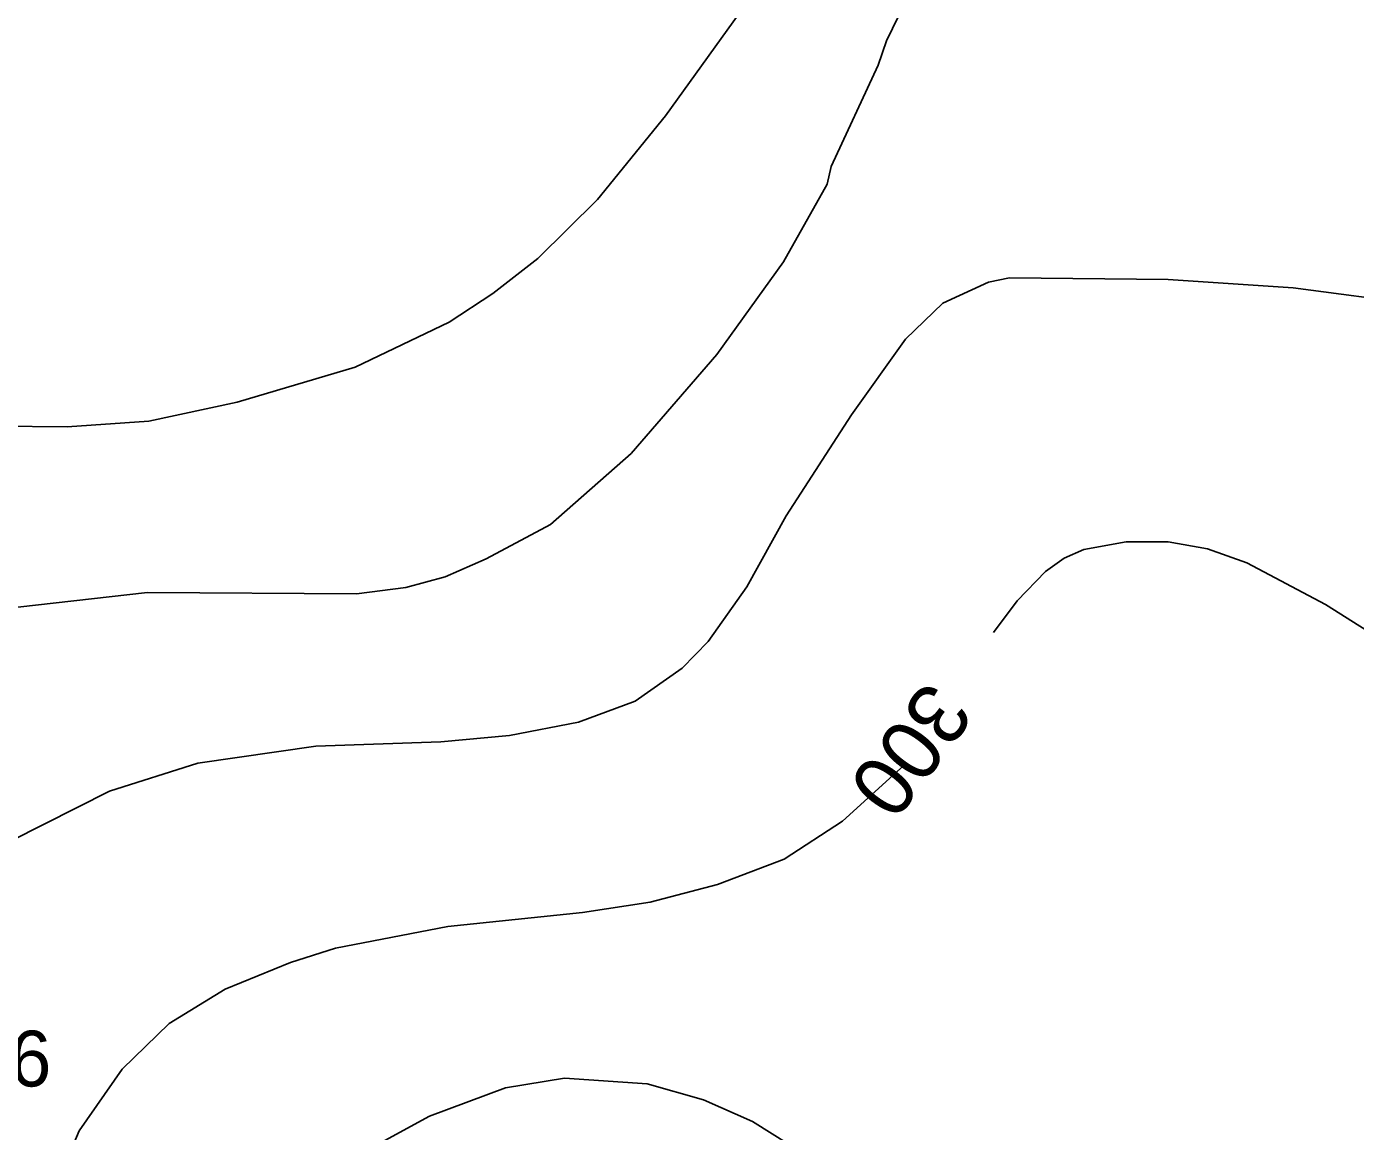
# Model space of a CAD drawing. Extents: x -645676 to -642474, y -1077513 to -1072613.
# Drawn here: x -644025.9 to -643751.8, y -1076709.8 to -1076481.9 of the extents above; entities that cross this region are included whole.
import ezdxf

# ---------------------------------------------------------------- set-up
doc = ezdxf.new("R2010")
doc.units = 0
for name, color, linetype in [('Lok_ln__biokoridor___st_vaj_c_', 7, 'Continuous'), ('VRSTEVNICE', 7, 'Continuous'), ('Vrstevnice_zd_razn_n____popis', 7, 'Continuous')]:
    doc.layers.add(name, color=color, linetype=linetype)

msp = doc.modelspace()

# ---------------------------------------------------------------- linework, layer by layer
at = {"layer": 'VRSTEVNICE'}
for points in [[(-643859.92, -1076510.7), (-643850.22, -1076489.85), (-643848.48, -1076484.78), (-643838.78, -1076464.65), (-643834.29, -1076458.71), (-643831.25, -1076456.11), (-643821.4, -1076450.89), (-643809.82, -1076447.71), (-643798.23, -1076446.98), (-643782.88, -1076448), (-643767.24, -1076450.17), (-643747.25, -1076451.76)], [(-644031.97, -1076564.29), (-644017.49, -1076564.43), (-644000.69, -1076563.27), (-643982.44, -1076559.36), (-643958.11, -1076552.12), (-643938.71, -1076542.85), (-643929.73, -1076536.92), (-643920.46, -1076529.68), (-643908.15, -1076517.51), (-643894.1, -1076500.28), (-643876.43, -1076475.66)], [(-644042.98, -1076603.39), (-644000.98, -1076598.61), (-643957.82, -1076598.9), (-643947.69, -1076597.6), (-643939.58, -1076595.42), (-643931.1, -1076591.66), (-643917.85, -1076584.56), (-643901.2, -1076569.94), (-643883.53, -1076549.52), (-643869.77, -1076530.4), (-643860.78, -1076514.38), (-643859.92, -1076510.7)], [(-643926.25, -1076628.15), (-643912.06, -1076625.4), (-643900.33, -1076621.06), (-643890.63, -1076614.25), (-643885.27, -1076608.75), (-643877.3, -1076597.45), (-643869.19, -1076582.83), (-643855.72, -1076561.97), (-643844.57, -1076546.33), (-643836.9, -1076538.94), (-643827.48, -1076534.6), (-643823.14, -1076533.73), (-643790.41, -1076534.02), (-643764.63, -1076535.76), (-643738.56, -1076539.23)], [(-643826.47, -1076606.87), (-643821.55, -1076600.35), (-643815.75, -1076594.26), (-643811.84, -1076591.51), (-643807.79, -1076589.78), (-643799.1, -1076588.18), (-643790.41, -1076588.18), (-643782.3, -1076589.63), (-643774.19, -1076592.53), (-643757.97, -1076601.07), (-643705.25, -1076634.38)], [(-644029.08, -1076649.88), (-644008.8, -1076639.59), (-643990.55, -1076633.8), (-643966.22, -1076630.33), (-643940.44, -1076629.46), (-643926.25, -1076628.15)], [(-644022.12, -1076726.49), (-644015.03, -1076709.69), (-644006.19, -1076696.94), (-643996.49, -1076687.53), (-643984.9, -1076680.43), (-643971.44, -1076674.93), (-643962.17, -1076672.03), (-643939, -1076667.54), (-643911.19, -1076664.65), (-643897.29, -1076662.48), (-643883.38, -1076658.86), (-643869.63, -1076653.64), (-643857.61, -1076645.82), (-643844.86, -1076634.24)], [(-643960.28, -1076716.21), (-643942.76, -1076706.65), (-643927.12, -1076700.85), (-643914.96, -1076698.83), (-643897.87, -1076699.99), (-643886.28, -1076703.32), (-643876.14, -1076707.8), (-643864.56, -1076715.05)]]:
    msp.add_lwpolyline(points, dxfattribs=at)

# ---------------------------------------------------------------- texts
at = {"layer": 'Lok_ln__biokoridor___st_vaj_c_'}
msp.add_text('LBK 6', height=11.5, dxfattribs=at).set_placement((-644062.68, -1076700.53))
at = {"layer": 'Vrstevnice_zd_razn_n____popis'}
msp.add_text('300', height=12.5, rotation=233.147, dxfattribs=at).set_placement((-643840.09, -1076616.29))

doc.saveas('drawing.dxf')
